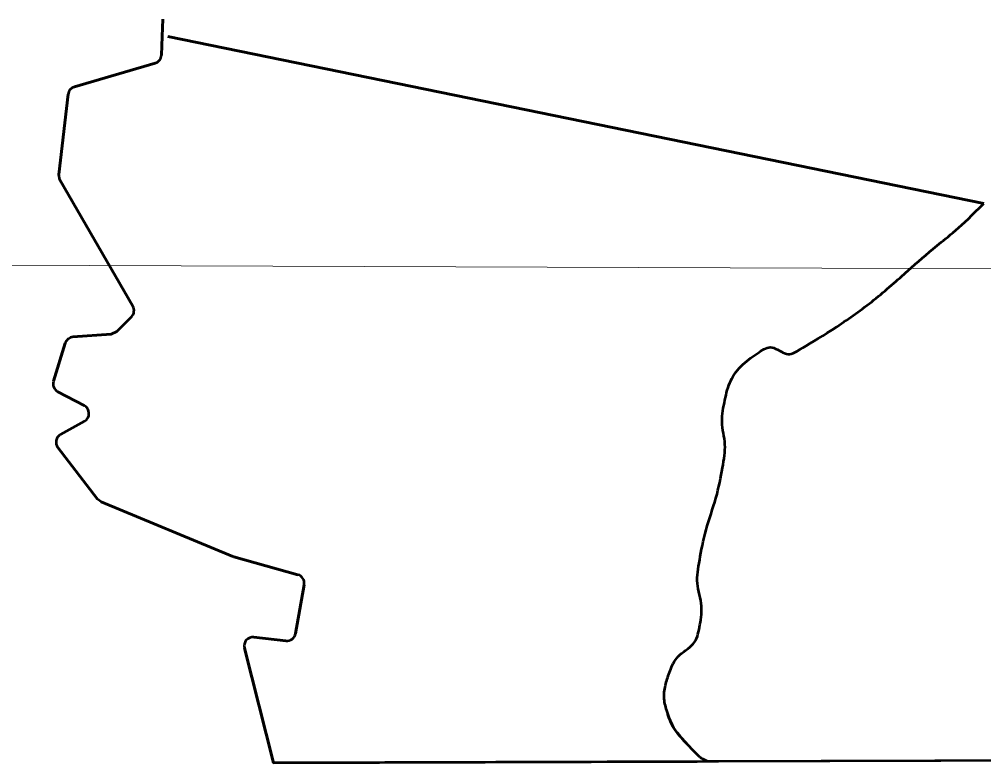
# Model space of a CAD drawing. Extents: x 553962 to 842807, y 8883888 to 9032388.
# Drawn here: x 816104 to 817195, y 9015620 to 9016461 of the extents above; entities that cross this region are included whole.
import ezdxf

# ---------------------------------------------------------------- set-up
doc = ezdxf.new("R2010")
doc.units = 0
doc.header["$LTSCALE"] = 200
for name, color, linetype, lineweight in [('1', 7, 'Continuous', 13), ('28', 7, 'Continuous', 53), ('29', 7, 'Continuous', 53)]:
    doc.layers.add(name, color=color, linetype=linetype, lineweight=lineweight)

msp = doc.modelspace()

# ---------------------------------------------------------------- linework, layer by layer
at = {"layer": '1'}
msp.add_line((798520.2, 9016246.4), (835288.8, 9016114), dxfattribs=at)
at = {"layer": '28'}
for p, q in [((816166.6, 9016385), (816257.8, 9016411.6)), ((816142.8, 9016051.6), (816156, 9016094.7)), ((816177.6, 9016024.1), (816147.7, 9016039.8)), ((816150.8, 9015991.4), (816177.8, 9016006.5)), ((816416.7, 9015766), (816426.4, 9015821.3)), ((816369.5, 9015761.9), (816405.7, 9015757.8))]:
    msp.add_line(p, q, dxfattribs=at)
for points in [[(816264.9, 9016420.9), (816265.7, 9016442), (816266.5, 9016461.4)], [(816232.6, 9016136.7), (816150, 9016279.5), (816148.8, 9016285.7), (816159.4, 9016376.6)], [(816164.8, 9016101.8), (816208.1, 9016105.1), (816214.5, 9016108), (816231, 9016124.7)], [(816419.2, 9015832.6), (816346.9, 9015852.8), (816345.7, 9015853.2), (816196.6, 9015915), (816192.5, 9015918.2), (816147.8, 9015976.6)], [(817776, 9015623.7), (816391.5, 9015619.8), (816358.7, 9015749.5)]]:
    msp.add_lwpolyline(points, dxfattribs=at)
for centre, start, end in [((816254.9, 9016421.2), 286.2955, 357.8595), ((816169.4, 9016375.4), 106.2955, 173.2976), ((816223.9, 9016131.7), 315.1794, 30.0371), ((816165.6, 9016091.8), 94.3932, 162.9296), ((816152.3, 9016048.6), 162.9296, 242.318), ((816172.9, 9016015.2), 299.2671, 62.318), ((816155.7, 9015982.7), 119.2672, 217.4372), ((816416.5, 9015823), 350.0656, 74.3935), ((816406.8, 9015767.8), 263.5778, 350.0656), ((816368.4, 9015752), 83.5778, 194.1793)]:
    msp.add_arc(centre, 10, start, end, dxfattribs=at)
at = {"layer": '29'}
for p, q in [((816266.5, 9016461.4), (816265.7, 9016442)), ((816265.7, 9016442), (816264.9, 9016420.9)), ((817195, 9016252.9), (816272, 9016441.8)), ((816272, 9016441.8), (817195, 9016252.9)), ((816257.8, 9016411.6), (816166.6, 9016385)), ((816159.4, 9016376.6), (816148.8, 9016285.7)), ((816150, 9016279.5), (816232.6, 9016136.7)), ((816208.1, 9016105.1), (816164.8, 9016101.8)), ((816156, 9016094.7), (816142.8, 9016051.6)), ((816147.7, 9016039.8), (816177.6, 9016024.1)), ((816177.8, 9016006.5), (816150.8, 9015991.4)), ((816147.8, 9015976.6), (816192.5, 9015918.2)), ((816196.6, 9015915), (816345.7, 9015853.2)), ((816346.9, 9015852.8), (816419.2, 9015832.6)), ((816426.4, 9015821.3), (816416.7, 9015766)), ((816405.7, 9015757.8), (816369.5, 9015761.9))]:
    msp.add_line(p, q, dxfattribs=at)
for points in [[(816231, 9016124.7), (816214.5, 9016108), (816208.1, 9016105.1)], [(817862, 9015785.7), (817856, 9015688.8), (817781.9, 9015632.3), (817781.1, 9015623.7), (816882.8, 9015621.2)], [(816358.7, 9015749.5), (816391.5, 9015619.8), (816870.9, 9015621.1)]]:
    msp.add_lwpolyline(points, dxfattribs=at)
for centre, start, end in [((816254.9, 9016421.2), 286.2955, 357.8595), ((816169.4, 9016375.4), 106.2955, 173.2976), ((816223.9, 9016131.7), 315.1794, 30.0371), ((816165.6, 9016091.8), 94.3932, 162.9296), ((816152.3, 9016048.6), 162.9296, 242.318), ((816172.9, 9016015.2), 299.2671, 62.318), ((816155.7, 9015982.7), 119.2672, 217.4372), ((816416.5, 9015823), 350.0656, 74.3935), ((816406.8, 9015767.8), 263.5778, 350.0656), ((816368.4, 9015752), 83.5778, 194.1793)]:
    msp.add_arc(centre, 10, start, end, dxfattribs=at)
for points in [[(816882.8, 9015621.2), (816878.3, 9015623.1), (816874.2, 9015625.7), (816870.9, 9015629.2), (816856.3, 9015644), (816842.1, 9015660.3), (816836.3, 9015679.8), (816832.3, 9015693.5), (816835.1, 9015709.8), (816840, 9015723), (816846.8, 9015741.1), (816869.6, 9015753), (816873.4, 9015772.3), (816878.1, 9015796.8), (816869, 9015823.2), (816873.4, 9015847.6), (816879.8, 9015883.7), (816893.3, 9015919.3), (816899.9, 9015955.4), (816904.3, 9015979.9), (816896.9, 9016005.8), (816902.4, 9016030.7), (816907.2, 9016052.9), (816921.8, 9016071.4), (816941.8, 9016085), (816954.7, 9016093.8), (816972.8, 9016078.9), (816985, 9016086.3), (817029.3, 9016112.8), (817071.2, 9016142.8), (817111.2, 9016178.4), (817139.6, 9016203.7), (817169.5, 9016226.4), (817195, 9016252.9)], [(816870.9, 9015629.2), (816856.3, 9015644), (816842.1, 9015660.3), (816836.3, 9015679.8), (816832.3, 9015693.5), (816835.1, 9015709.8), (816840, 9015723), (816846.8, 9015741.1), (816869.6, 9015753), (816873.4, 9015772.3), (816878.1, 9015796.8), (816869, 9015823.2), (816873.4, 9015847.6), (816879.8, 9015883.7), (816893.3, 9015919.3), (816899.9, 9015955.4), (816904.3, 9015979.9), (816896.9, 9016005.8), (816902.4, 9016030.7), (816907.2, 9016052.9), (816921.8, 9016071.4), (816941.8, 9016085), (816954.7, 9016093.8), (816972.8, 9016078.9), (816985, 9016086.3), (817029.3, 9016112.8), (817071.2, 9016142.8), (817111.2, 9016178.4), (817139.6, 9016203.7), (817169.5, 9016226.4), (817195, 9016252.9)]]:
    msp.add_open_spline(points, degree=3, dxfattribs=at)

doc.saveas('drawing.dxf')
